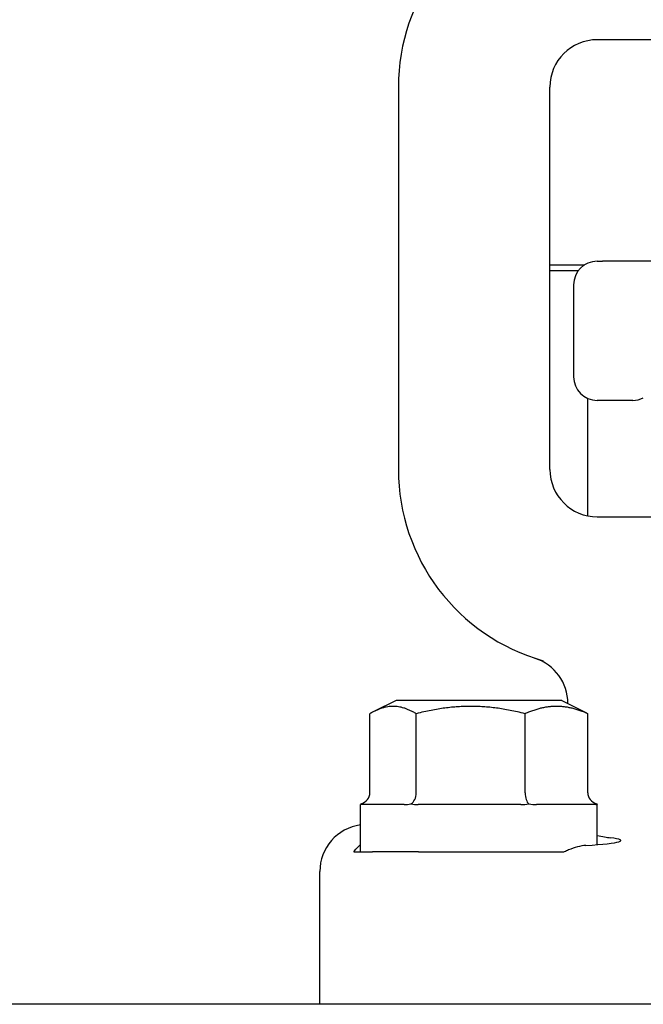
# Model space of a CAD drawing. Header units: inches. Extents: x 24 to 1128, y -69 to 748.
# Tile 562 of 656: x 953.88 to 955.53, y 344.11 to 346.71. Entities that reach past the tile are written whole.
import ezdxf

# ---------------------------------------------------------------- set-up
doc = ezdxf.new("R2010")
doc.units = ezdxf.units.IN
doc.header["$LTSCALE"] = 32
doc.header["$MEASUREMENT"] = 0
doc.layers.add('Visible (ANSI)', color=7, linetype='Continuous', lineweight=30)

msp = doc.modelspace()

# ---------------------------------------------------------------- linework, layer by layer
at = {"layer": 'Visible (ANSI)'}
for p, q in [((955.42488, 346.65617), (955.40453, 346.65617)), ((956.38419, 346.65617), (955.42488, 346.65617)), ((954.87953, 346.53117), (954.87953, 345.52117)), ((955.27953, 345.52117), (955.27953, 346.53117)), ((955.27953, 346.06179), (955.37161, 346.06179)), ((955.40453, 346.07117), (955.41878, 346.07117)), ((955.61308, 346.07117), (955.41878, 346.07117)), ((955.35453, 346.04617), (955.27953, 346.04617)), ((955.34203, 346.00867), (955.34203, 345.76622)), ((955.37953, 345.39869), (955.37953, 345.70894)), ((955.49828, 345.70372), (955.40453, 345.70372)), ((955.40453, 345.39617), (955.42488, 345.39617)), ((955.42488, 345.39617), (955.58782, 345.39617)), ((954.87328, 344.91117), (954.81619, 344.88262)), ((955.31078, 344.91117), (954.87328, 344.91117)), ((955.31078, 344.91117), (955.36788, 344.88262)), ((955.32703, 344.90352), (955.32703, 344.90304)), ((954.80446, 344.66742), (954.80446, 344.87621)), ((954.92646, 344.66742), (954.92646, 344.87621)), ((955.21403, 344.66742), (955.21403, 344.87621)), ((955.37961, 344.66742), (955.37961, 344.87621)), ((954.8947, 344.63617), (954.77953, 344.63617)), ((954.77953, 344.51117), (954.77953, 344.63617)), ((955.20322, 344.63617), (954.93182, 344.63617)), ((955.40055, 344.63617), (955.24429, 344.63617)), ((955.40453, 344.63617), (955.4045, 344.63617)), ((955.40453, 344.53022), (955.40453, 344.63617)), ((954.7615, 344.51117), (954.77953, 344.51117)), ((954.77953, 344.51117), (954.80631, 344.51117)), ((954.80631, 344.51117), (954.81129, 344.51117)), ((954.93248, 344.51117), (954.81129, 344.51117)), ((954.93248, 344.51117), (955.31771, 344.51117)), ((954.67203, 344.10867), (954.67203, 344.45907)), ((1009.28453, 344.10867), (940.28453, 344.10867))]:
    msp.add_line(p, q, dxfattribs=at)
for centre, radius, start, end in [((955.40453, 346.53117), 0.525, 105.80306, 180), ((955.40453, 346.53117), 0.125, 90, 180), ((955.40453, 346.00867), 0.0625, 90, 180), ((955.40453, 345.76622), 0.0625, 180, 270), ((955.49828, 345.76622), 0.0625, 270, 296.56505), ((955.40453, 345.52117), 0.525, 180, 254.19694), ((955.40453, 345.52117), 0.125, 180, 270), ((955.20203, 344.90352), 0.125, 0, 71.84803)]:
    msp.add_arc(centre, radius, start, end, dxfattribs=at)
for centre, major_axis, ratio, start_param, end_param in [((954.76851, 344.66742), (0.03595, 0), 0.8693335, 5.0590358, 6.2831853), ((954.90576, 344.66742), (0, -0.03125), 0.662309, 0.3466468, 1.5707963), ((955.22928, 344.66742), (0, -0.03125), 0.4879975, 4.712389, 5.9365385), ((955.41556, 344.66742), (0.03595, 0), 0.8693335, 3.1415927, 4.3657422), ((954.79751, 344.4585), (-0.10779, 0.06457), 0.9948398, 5.3935797, 6.8206087), ((955.09203, 344.54109), (-0.375, 0), 0.0524078, 2.4220006, 3.5274759)]:
    msp.add_ellipse(centre, major_axis=major_axis, ratio=ratio, start_param=start_param, end_param=end_param, dxfattribs=at)
for points, weights in [([(954.92646, 344.87621), (954.86546, 344.91229), (954.80446, 344.87621)], [1.04422863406, 1.20577136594, 1.04422863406]), ([(955.21403, 344.87621), (955.07024, 344.91229), (954.92646, 344.87621)], [1.04422863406, 1.20577136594, 1.04422863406]), ([(955.37961, 344.87621), (955.29682, 344.91229), (955.21403, 344.87621)], [1.04422863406, 1.20577136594, 1.04422863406]), ([(955.36788, 344.88262), (955.37361, 344.87976), (955.37961, 344.87621)], [1.06970791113, 1.05817173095, 1.04422863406])]:
    msp.add_rational_spline(points, weights, degree=2, dxfattribs=at)
for points in [[(954.78072, 344.63803), (954.78006, 344.63665), (954.77967, 344.63617), (954.77957, 344.63617)], [(954.8947, 344.63617), (954.90031, 344.63617), (954.90655, 344.63665), (954.91279, 344.63803)], [(954.91279, 344.63803), (954.91904, 344.63665), (954.92562, 344.63617), (954.93182, 344.63617)], [(955.20322, 344.63617), (955.20997, 344.63617), (955.21719, 344.63665), (955.2241, 344.63803)], [(955.2241, 344.63803), (955.23101, 344.63665), (955.23798, 344.63617), (955.24429, 344.63617)], [(955.40055, 344.63617), (955.4017, 344.63617), (955.40267, 344.63665), (955.40334, 344.63803)], [(955.40334, 344.63803), (955.404, 344.63665), (955.40439, 344.63617), (955.4045, 344.63617)], [(955.40453, 344.55406), (955.41839, 344.55196), (955.43006, 344.5497), (955.43946, 344.54849)]]:
    msp.add_open_spline(points, degree=3, dxfattribs=at)
for points, knots in [([(954.7615, 344.51117), (954.76232, 344.51226), (954.76315, 344.51332), (954.76852, 344.52), (954.77373, 344.52542), (954.77955, 344.53035)], [1.429514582, 1.429514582, 1.429514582, 1.429514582, 1.444703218, 1.444703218, 1.528098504, 1.528098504, 1.528098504, 1.528098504]), ([(955.37406, 344.52814), (955.3605, 344.52732), (955.34501, 344.52313), (955.32524, 344.51474), (955.32148, 344.51302), (955.31771, 344.51117)], [0.52788927, 0.52788927, 0.52788927, 0.52788927, 0.6827691, 0.6827691, 0.71884724, 0.71884724, 0.71884724, 0.71884724])]:
    msp.add_open_spline(points, degree=3, knots=knots, dxfattribs=at)

doc.saveas('drawing.dxf')
